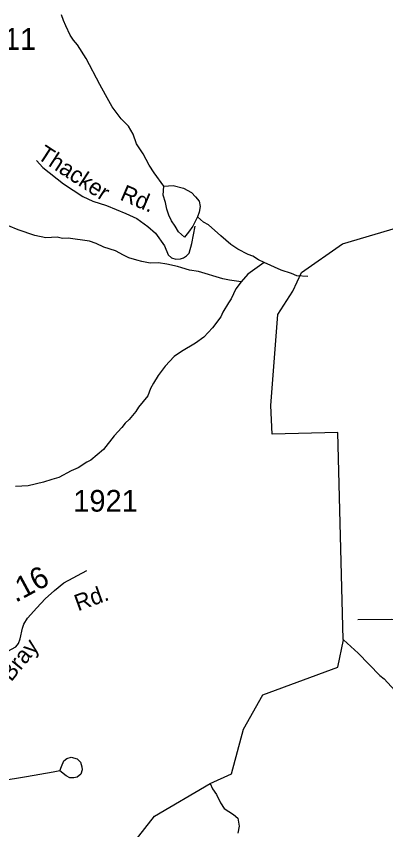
# Model space of a CAD drawing. Extents: x 1547597 to 1699558, y 810033 to 920809.
# Drawn here: x 1622294 to 1624425, y 896535 to 901219 of the extents above; entities that cross this region are included whole.
import ezdxf

# ---------------------------------------------------------------- set-up
doc = ezdxf.new("R2010")
doc.units = 0
for name, color, linetype in [('Exist Hydrographic Creek Single Shore', 7, 'Continuous'), ('Exist Hydrographic Misc Water Feature', 7, 'Continuous'), ('Exist Road Non-System Type 51', 7, 'Continuous'), ('Exist Road Non-System Type 51 Label', 7, 'Continuous'), ('Exist Road Secondary Mileage Hundredths English Label', 7, 'Continuous'), ('Exist Road Secondary Type 41 Attributed', 7, 'Continuous'), ('Exist Road Secondary Type 51 Label', 7, 'Continuous'), ('Exist Road Secondary Type 51 Number Label', 7, 'Continuous')]:
    doc.layers.add(name, color=color, linetype=linetype)

msp = doc.modelspace()

# ---------------------------------------------------------------- linework, layer by layer
at = {"layer": 'Exist Hydrographic Creek Single Shore'}
for points in [[(1623888.9, 899635.7), (1623939.8, 899742.9), (1624175.8, 899908.8), (1624551.8, 900019.4), (1624619.9, 900060.7), (1624712.9, 900176.9), (1624899.9, 900491.6), (1625110.9, 900671.2), (1625314.9, 900926.4), (1625609.7, 901305.4)], [(1624180.1, 897630.6), (1624149.6, 898822), (1623770, 898812.4), (1623762.8, 898978.4), (1623802.8, 899502.8), (1623888.9, 899635.7)], [(1622692.8, 895599.1), (1622712.8, 895835.1), (1622842.8, 896255.9), (1622902.9, 896372.9), (1623092.4, 896612.7), (1623412.9, 896801.6), (1623534.8, 896855.8), (1623604.9, 897113.6), (1623717.1, 897311.8), (1624149.6, 897470.5), (1624181.5, 897628.9)]]:
    msp.add_lwpolyline(points, dxfattribs=at)
at = {"layer": 'Exist Hydrographic Misc Water Feature'}
for points in [[(1623144.7, 900241.9), (1623089, 900317.1), (1623061.8, 900361.6), (1623026.9, 900428.1), (1622987.9, 900484.8), (1622968.7, 900541.1), (1622941.4, 900585.6), (1622900.2, 900628.2), (1622847.3, 900697.1), (1622808.4, 900767.8), (1622777.4, 900826.3), (1622697.8, 900975.6), (1622647.2, 901054.5), (1622625.5, 901080.9), (1622606, 901111.1), (1622580.9, 901163.6), (1622567.4, 901195.8), (1622555.9, 901228)], [(1623339.6, 900064.3), (1623312.1, 900010.3), (1623287.2, 899975.2), (1623264.5, 899947.9), (1623230.7, 899978.5), (1623209.9, 900011), (1623189, 900042.1), (1623174, 900074.5), (1623163.5, 900108.6), (1623154.4, 900147.4), (1623141.3, 900190), (1623144.7, 900241.9)], [(1623144.7, 900241.9), (1623199.2, 900245.2), (1623259.4, 900230.3), (1623304.1, 900204.7), (1623328.3, 900179.9), (1623348.5, 900154.6), (1623354.6, 900123.6), (1623349.8, 900090.3), (1623339.6, 900064.3)], [(1623723.1, 899801.5), (1623690.8, 899816.9), (1623659.1, 899837.5), (1623631.3, 899848), (1623571.8, 899879), (1623532.3, 899905.6), (1623475.1, 899954.6), (1623402.2, 900017.8), (1623374.4, 900034.3), (1623339.6, 900064.3)], [(1623592, 899691), (1623525, 899699.7), (1623485.1, 899706.4), (1623345.9, 899748.8), (1623294, 899757.7), (1623250.2, 899770.4), (1623224.4, 899778.8), (1623162.7, 899791.9), (1623114.8, 899798.7), (1623066.8, 899797.5), (1623018.9, 899806.3), (1622989.1, 899814.8), (1622943.4, 899827.6), (1622913.6, 899844.1), (1622866.1, 899868.9), (1622800.3, 899890), (1622754.7, 899910.7), (1622717, 899923.4), (1622593.3, 899941.5), (1622561.2, 899940.1), (1622529.5, 899946.5), (1622465.4, 899943.7), (1622401.6, 899956.7), (1622306.3, 899990.3), (1622250.6, 900013.3)], [(1623723.1, 899801.5), (1623629.5, 899734), (1623592, 899691)], [(1623975.1, 899720.1), (1623913.2, 899725.3), (1623881.4, 899737.8), (1623821.7, 899756.8), (1623723.1, 899801.5)], [(1623592, 899691), (1623560.2, 899649.2), (1623533.3, 899591.7), (1623518.9, 899569.8), (1623486, 899514.5), (1623473.6, 899488.6), (1623426.7, 899425.5), (1623375.8, 899372.3), (1623327.2, 899337.1), (1623246.5, 899288.5), (1623206, 899259.2), (1623153.2, 899204.1), (1623112.4, 899150.8), (1623085.7, 899107.2), (1623069.2, 899075.6), (1623052.5, 899033.8), (1622999.5, 898968.7), (1622983.1, 898943), (1622946.4, 898897.6), (1622922, 898876.1), (1622903.7, 898850.3), (1622859, 898803.1), (1622797.7, 898724.1), (1622724.8, 898663.4), (1622700.6, 898651.7), (1622652.1, 898618.6), (1622611.8, 898601.3), (1622539.2, 898562.5), (1622499.1, 898551.1), (1622450.8, 898536), (1622362.5, 898515.5), (1622290.5, 898510.8)], [(1624180.1, 897630.6), (1624181.5, 897628.9), (1624266.1, 897551.4), (1624390.1, 897423.4), (1624415.7, 897403), (1624498.3, 897313.6), (1624589.1, 897246), (1624660.3, 897192.9), (1624762.9, 897113.1), (1624865.6, 897035.4), (1624897.4, 897018.9), (1624952.9, 896989.9), (1625024.5, 896968.8), (1625144.1, 896946.7), (1625207.7, 896927.6)], [(1623412.9, 896801.6), (1623426.1, 896769.7), (1623449.5, 896737.3), (1623472.8, 896688.9), (1623494.2, 896656.6), (1623547.6, 896621.6), (1623571.3, 896601.3), (1623580.6, 896555.1), (1623571.9, 896515.3)]]:
    msp.add_lwpolyline(points, dxfattribs=at)
at = {"layer": 'Exist Road Non-System Type 51'}
for points in [[(1622410.9, 900388.9), (1622447.5, 900347.8), (1622567.7, 900253.9), (1622679.1, 900180.6), (1622736.3, 900154.2), (1622814, 900129.3), (1622926.8, 900083.8), (1622989.9, 900054.5), (1623053.5, 900008.6), (1623097.4, 899970.5), (1623150.3, 899896.8), (1623171.2, 899846.1), (1623190.4, 899828.6), (1623214, 899819.9), (1623241.1, 899821.7), (1623258.5, 899828.6), (1623276, 899840), (1623291.7, 899855.7), (1623306.6, 899909.9), (1623325.8, 900010.4)], [(1624688.5, 897727.7), (1624457.8, 897745.3), (1624264.5, 897742.7)], [(1622545, 896874.3), (1622555, 896899.2), (1622569.4, 896931.1), (1622585.5, 896944.8), (1622611.7, 896952.4), (1622645.5, 896944), (1622665.3, 896923.5), (1622672.8, 896897.6), (1622674.6, 896879.5), (1622666.3, 896855.7), (1622646, 896837.9), (1622625.9, 896834.3), (1622604.1, 896834.5), (1622582.1, 896844.8), (1622545, 896874.3)], [(1622545, 896874.3), (1622506.8, 896866.4), (1622353.9, 896838.7), (1622199.7, 896813.7), (1622134.3, 896806.4), (1622050.7, 896803.1), (1621998, 896820.3), (1621915, 896818.9), (1621823.1, 896803.6)]]:
    msp.add_lwpolyline(points, dxfattribs=at)
at = {"layer": 'Exist Road Secondary Type 41 Attributed'}
msp.add_lwpolyline([(1622093.4, 897506.7), (1622171.2, 897535.4), (1622224.3, 897551.9), (1622291.8, 897587.1), (1622307.5, 897607.1), (1622317.8, 897634.9), (1622330.2, 897694.6), (1622337.7, 897719.1), (1622359.2, 897753.1), (1622412.6, 897812.9), (1622461.7, 897864.4), (1622514.1, 897912.8), (1622568, 897955.8), (1622702.1, 898028.3)], dxfattribs=at)

# ---------------------------------------------------------------- texts
at = {"layer": 'Exist Road Non-System Type 51 Label'}
for s, rotation, p in [('Thacker', 326.8566, (1622409.7, 900403.6)), ('Rd.', 336.7112, (1622887.1, 900165))]:
    msp.add_text(s, height=95, rotation=rotation, dxfattribs=at).set_placement(p)
at = {"layer": 'Exist Road Secondary Mileage Hundredths English Label'}
msp.add_text('.16', height=125, rotation=28.3738, dxfattribs=at).set_placement((1622290.8, 897840.8))
at = {"layer": 'Exist Road Secondary Type 51 Label'}
for s, rotation, p in [('Rd.', 20.002, (1622650.5, 897792.4)), ('Bray', 51.0657, (1622265.6, 897383.2))]:
    msp.add_text(s, height=95, rotation=rotation, dxfattribs=at).set_placement(p)
at = {"layer": 'Exist Road Secondary Type 51 Number Label'}
for s, p in [('1911', (1622037.4, 901026)), ('1921', (1622623.4, 898366.5))]:
    msp.add_text(s, height=125, dxfattribs=at).set_placement(p)

doc.saveas('drawing.dxf')
